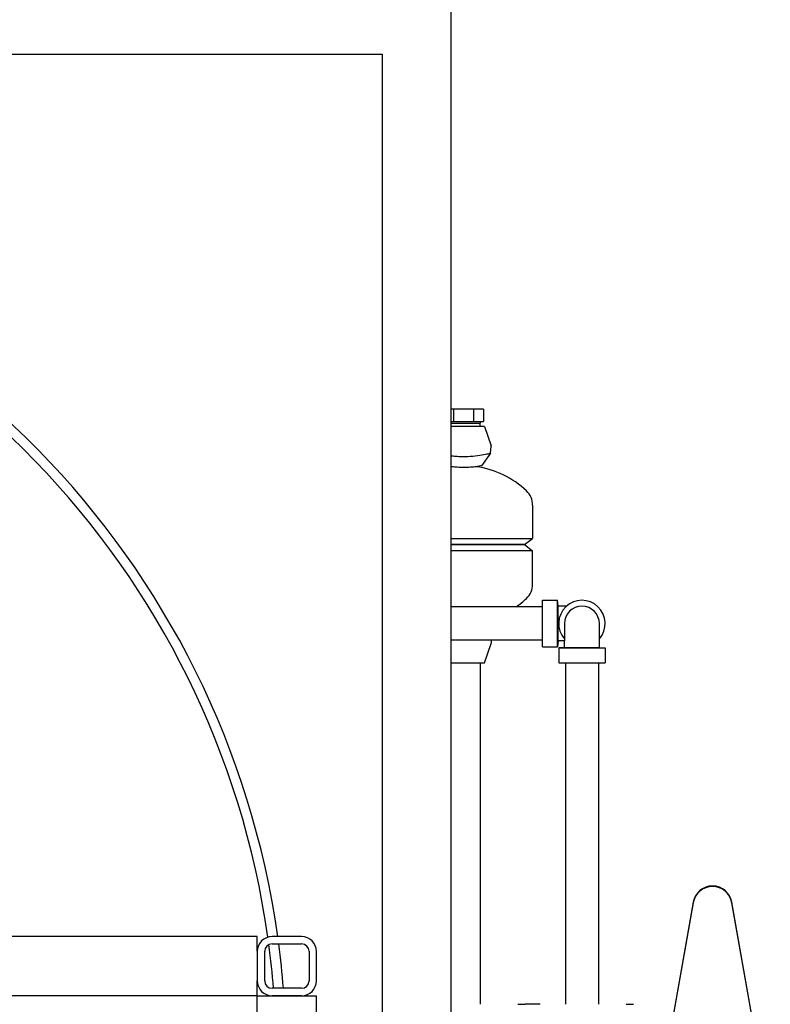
# Model space of a CAD drawing. Header units: inches. Extents: x 36 to 1719, y -84 to 1122.
# Tile 425 of 550: x 1447 to 1466, y 390 to 415. Entities that reach past the tile are written whole.
import ezdxf

# ---------------------------------------------------------------- set-up
doc = ezdxf.new("R2010")
doc.units = ezdxf.units.IN
doc.header["$LTSCALE"] = 48
doc.header["$MEASUREMENT"] = 0
doc.layers.add('Visible (ANSI)', color=7, linetype='Continuous', lineweight=30)

msp = doc.modelspace()

# ---------------------------------------------------------------- linework, layer by layer
at = {"layer": 'Visible (ANSI)'}
for p, q in [((1458.28662, 385.36093), (1458.28662, 416.10943)), ((1404.09912, 414.35943), (1456.53662, 414.35943)), ((1456.53662, 414.35943), (1456.53662, 385.30843)), ((1458.34509, 405.35443), (1458.28662, 405.35443)), ((1458.85315, 405.35443), (1458.34509, 405.35443)), ((1458.34509, 405.35443), (1458.34509, 405.04443)), ((1459.10719, 405.35443), (1458.85315, 405.35443)), ((1458.85315, 405.35443), (1458.85315, 405.04443)), ((1459.10719, 405.35443), (1459.10719, 405.04443)), ((1458.28662, 405.04443), (1458.34509, 405.04443)), ((1458.28662, 405.00061), (1459.02304, 405.00061)), ((1458.34509, 405.04443), (1458.85315, 405.04443)), ((1458.85315, 405.04443), (1459.10719, 405.04443)), ((1459.02058, 404.92193), (1459.02304, 405.00061)), ((1459.02304, 405.04443), (1459.02304, 405.00061)), ((1459.12812, 404.92193), (1458.28662, 404.92193)), ((1459.12812, 404.92193), (1459.30065, 404.43126)), ((1459.28388, 404.24214), (1459.3021, 404.41905)), ((1459.28388, 404.24214), (1459.05224, 403.92193)), ((1460.34912, 402.92252), (1460.34912, 402.08)), ((1458.28662, 402.08), (1460.34912, 402.08)), ((1460.14312, 401.92193), (1460.34912, 402.08)), ((1458.28662, 401.92193), (1460.14312, 401.92193)), ((1460.14312, 401.92193), (1458.28662, 401.92193)), ((1460.34912, 401.76386), (1458.28662, 401.76386)), ((1460.14312, 401.92193), (1460.34912, 401.76386)), ((1460.34912, 400.92133), (1460.34912, 401.76386)), ((1460.59912, 400.51043), (1460.97912, 400.51043)), ((1460.59912, 399.33343), (1460.59912, 400.51043)), ((1460.99312, 400.36493), (1460.97912, 400.51043)), ((1460.97912, 399.33343), (1460.97912, 400.51043)), ((1460.59912, 400.34193), (1458.28662, 400.34193)), ((1460.99312, 399.47893), (1460.99312, 400.36493)), ((1461.15612, 400.36493), (1460.99312, 400.36493)), ((1461.21171, 400.36493), (1461.15612, 400.36493)), ((1461.15612, 399.92193), (1461.15612, 399.47893)), ((1462.04212, 399.47893), (1462.04212, 399.92193)), ((1460.59912, 399.50193), (1458.28662, 399.50193)), ((1459.29415, 399.50193), (1459.3021, 399.42481)), ((1459.12812, 398.92193), (1459.30065, 399.4126)), ((1460.59912, 399.33343), (1460.97912, 399.33343)), ((1460.99312, 399.47893), (1460.97912, 399.33343)), ((1461.15612, 399.47893), (1460.99312, 399.47893)), ((1461.15612, 399.31593), (1461.01062, 399.30193)), ((1461.01062, 399.30193), (1461.01062, 398.92193)), ((1461.01062, 399.30193), (1462.18762, 399.30193)), ((1461.15612, 399.31593), (1461.15612, 399.47893)), ((1461.15612, 399.31593), (1462.04212, 399.31593)), ((1462.04212, 399.31593), (1462.04212, 399.47893)), ((1462.04212, 399.31593), (1462.18762, 399.30193)), ((1462.18762, 399.30193), (1462.18762, 398.92193)), ((1458.28662, 398.92193), (1459.12812, 398.92193)), ((1459.01912, 398.92193), (1459.01912, 390.26568)), ((1461.01062, 398.92193), (1462.18762, 398.92193)), ((1461.17912, 398.92193), (1461.17912, 390.26568)), ((1462.01912, 398.92193), (1462.01912, 390.26568)), ((1464.41922, 392.8525), (1463.44549, 387.33022)), ((1464.41922, 392.84055), (1463.44549, 387.31826)), ((1466.37775, 387.33022), (1465.40402, 392.8525)), ((1466.37775, 387.31826), (1465.40402, 392.84055)), ((1453.36662, 391.98443), (1387.11662, 391.98443)), ((1453.36662, 391.60943), (1453.36662, 391.98443)), ((1454.49162, 391.98443), (1453.74162, 391.98443)), ((1453.74162, 391.79693), (1454.49162, 391.79693)), ((1453.36662, 391.60943), (1453.36662, 390.85943)), ((1453.36662, 391.60943), (1453.36662, 390.85943)), ((1453.55412, 390.85943), (1453.55412, 391.60943)), ((1454.67912, 391.60943), (1454.67912, 390.85943)), ((1454.86662, 390.85943), (1454.86662, 391.60943)), ((1453.36662, 390.48443), (1453.36662, 390.85943)), ((1454.49162, 390.67193), (1453.74162, 390.67193)), ((1453.36662, 390.48443), (1387.86662, 390.48443)), ((1453.36662, 374.73443), (1453.36662, 390.48443)), ((1453.36662, 390.48443), (1453.74162, 390.48443)), ((1454.49162, 390.48443), (1453.74162, 390.48443)), ((1453.74162, 390.48443), (1454.49162, 390.48443)), ((1454.49162, 390.48443), (1454.86662, 390.48443)), ((1454.86662, 354.73443), (1454.86662, 390.48443)), ((1459.97162, 390.26568), (1460.16162, 390.26568)), ((1460.54162, 390.26568), (1460.16162, 390.26568)), ((1462.72162, 390.26568), (1462.91162, 390.26568))]:
    msp.add_line(p, q, dxfattribs=at)
for centre, radius, start, end in [((1432.09912, 388.92193), 22, 8.001819, 80.86629), ((1432.09912, 388.92193), 22, 8.001819, 80.86629), ((1432.09912, 388.92193), 21.75, 8.052948, 80.082487), ((1459.27412, 404.42193), 0.02812, 354.119464, 19.373004), ((1458.59912, 401.60786), 2.31406, 46.444163, 82.033952), ((1459.84912, 402.92252), 0.5, 0, 46.444163), ((1459.84912, 400.92133), 0.5, 313.555837, 0), ((1458.59912, 402.23599), 2.31406, 305.06498, 313.555837), ((1461.59912, 399.92193), 0.5885, 318.830136, 221.169864), ((1461.59912, 399.92193), 0.443, 0, 180), ((1459.27412, 399.42193), 0.02812, 340.626996, 5.880536), ((1464.91162, 392.76568), 0.5, 10, 170), ((1464.91162, 392.75373), 0.5, 10, 170), ((1453.74162, 391.60943), 0.375, 90, 180), ((1453.74162, 391.60943), 0.1875, 90, 180), ((1432.09912, 388.92193), 21.75, 4.614994, 7.547029), ((1432.09912, 388.92193), 22, 4.562439, 7.508994), ((1432.09912, 388.92193), 22, 4.562439, 7.508994), ((1454.49162, 391.60943), 0.375, 0, 90), ((1454.49162, 391.60943), 0.1875, 0, 90), ((1453.74162, 390.85943), 0.375, 180, 270), ((1453.74162, 390.85943), 0.1875, 180, 270), ((1454.49162, 390.85943), 0.375, 270, 0), ((1454.49162, 390.85943), 0.1875, 270, 0)]:
    msp.add_arc(centre, radius, start, end, dxfattribs=at)
for points, knots in [([(1458.28662, 404.1771), (1458.32, 404.17328), (1458.35479, 404.16988), (1458.44973, 404.16256), (1458.5111, 404.15978), (1458.57318, 404.15918), (1458.58183, 404.1591), (1458.59047, 404.15906), (1458.59912, 404.15905)], [10.177221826, 10.177221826, 10.177221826, 10.177221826, 10.464535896, 10.464535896, 10.937911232, 10.937911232, 10.937911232, 11.003852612, 11.003852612, 11.003852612, 11.003852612]), ([(1458.59912, 404.15905), (1458.63384, 404.15906), (1458.66851, 404.15973), (1458.79223, 404.16449), (1458.87783, 404.17239), (1459.03259, 404.19245), (1459.10031, 404.20432), (1459.20589, 404.22471), (1459.24364, 404.23309), (1459.27746, 404.24066), (1459.28388, 404.24212), (1459.28388, 404.24213)], [0.06594138, 0.06594138, 0.06594138, 0.06594138, 0.33076154, 0.33076154, 1.02005038, 1.02005038, 1.71563216, 1.71563216, 2.39096544, 2.39096544, 2.80120541, 2.80120541, 2.80120541, 2.80120541]), ([(1458.59912, 403.87744), (1458.58597, 403.87744), (1458.57281, 403.87755), (1458.50158, 403.87876), (1458.44529, 403.88196), (1458.3543, 403.89001), (1458.31825, 403.89421), (1458.28662, 403.89848)], [5.581199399, 5.581199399, 5.581199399, 5.581199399, 5.681940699, 5.681940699, 6.126846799, 6.126846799, 6.467752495, 6.467752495, 6.467752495, 6.467752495]), ([(1459.05224, 403.92193), (1459.05224, 403.92193), (1459.05151, 403.92178), (1459.04402, 403.92029), (1459.02571, 403.91658), (1458.96731, 403.9065), (1458.92938, 403.90048), (1458.83811, 403.88929), (1458.786, 403.88427), (1458.68733, 403.87873), (1458.64334, 403.87744), (1458.59912, 403.87744)], [3.72053462, 3.72053462, 3.72053462, 3.72053462, 3.84066866, 3.84066866, 4.33314159, 4.33314159, 4.79211434, 4.79211434, 5.24233031, 5.24233031, 5.5811994, 5.5811994, 5.5811994, 5.5811994])]:
    msp.add_open_spline(points, degree=3, knots=knots, dxfattribs=at)

doc.saveas('drawing.dxf')
